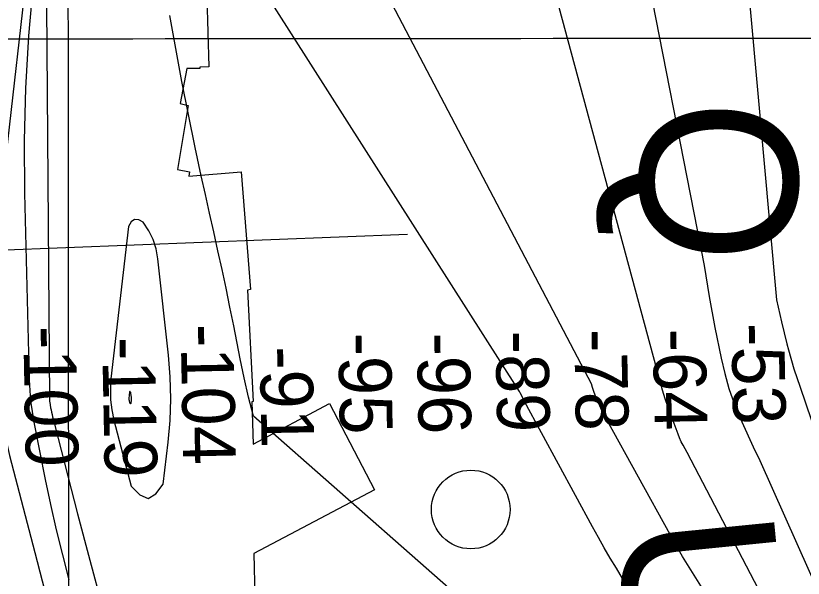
# Model space of a CAD drawing. Extents: x 3297772 to 3335630, y 634068 to 659439.
# Drawn here: x 3312324 to 3313325, y 653921 to 654637 of the extents above; entities that cross this region are included whole.
import ezdxf

# ---------------------------------------------------------------- set-up
doc = ezdxf.new("R2010")
doc.units = 0
for name, color, linetype in [('V-GRID-MAJR', 7, 'Continuous'), ('V-RIVR-EDGE', 7, 'Continuous'), ('V-RIVR-IDEN', 7, 'Continuous'), ('V-RIVR-MILE', 7, 'Continuous'), ('V-RIVR-RANG', 7, 'Continuous'), ('V-RRAP-RVMT', 7, 'Continuous'), ('V-TOPO-MAJR', 7, 'Continuous'), ('V-TOPO-MINR', 7, 'Continuous')]:
    doc.layers.add(name, color=color, linetype=linetype)

msp = doc.modelspace()

# ---------------------------------------------------------------- linework, layer by layer
at = {"layer": 'V-GRID-MAJR'}
for points in [[(3312404.529, 639457.245), (3312401.887, 642484.8470000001), (3312396.597, 648546.191), (3312391.307, 654607.559), (3312388.66, 657641.312)], [(3301871.984, 654599.909), (3307131.646, 654603.3520000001), (3312391.307, 654607.559), (3317650.968, 654612.532), (3322910.628, 654618.27), (3328170.287, 654624.772), (3333429.9450000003, 654632.04), (3333429.946, 654632.04)]]:
    msp.add_spline(points, degree=3, dxfattribs=at)
at = {"layer": 'V-RIVR-EDGE'}
msp.add_spline([(3312883.8338064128, 657641.8161447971), (3312877.430811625, 657629.1357036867), (3312871.368354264, 657628.7177355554), (3312863.1143515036, 657617.4812153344), (3312850.094618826, 657604.957602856), (3312831.4314674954, 657586.3865210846), (3312812.7800925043, 657572.5779575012), (3312803.2347151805, 657564.3753424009), (3312789.368340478, 657559.6470826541), (3312783.725992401, 657554.0325695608), (3312778.948486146, 657547.9829591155), (3312767.6466607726, 657529.8266337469), (3312766.743278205, 657514.6753079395), (3312759.3583995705, 657504.7355151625), (3312737.6495667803, 657480.1105406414), (3312721.156549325, 657463.6988869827), (3312710.729200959, 657449.0040700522), (3312699.4391519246, 657435.6102628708), (3312692.926609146, 657428.2660661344), (3312686.8427402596, 657419.1889740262), (3312681.620501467, 657408.3779159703), (3312674.6225442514, 657379.8199360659), (3312668.493711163, 657352.558683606), (3312668.043625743, 657345.6324550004), (3312665.876703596, 657344.771895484), (3312663.273613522, 657342.6135379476), (3312660.20544996, 657327.4675650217), (3312656.7203888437, 657318.8170056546), (3312656.2788680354, 657315.3544266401), (3312656.2724445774, 657312.756689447), (3312656.2542447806, 657305.3964340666), (3312649.2937577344, 657291.9919211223), (3312642.3322001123, 657278.1544519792), (3312629.293197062, 657257.8376279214), (3312613.6725154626, 657244.021570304), (3312607.1653255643, 657238.8421545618), (3312604.126067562, 657235.3859990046), (3312597.1516630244, 657216.3530554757), (3312589.7485845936, 657199.0530073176), (3312576.287331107, 657183.0668158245), (3312552.8466735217, 657158.4461236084), (3312535.9185587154, 657141.1696281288), (3312529.8421838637, 657135.1232294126), (3312518.532864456, 657113.9362106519), (3312495.0900657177, 657088.4496060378), (3312476.425843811, 657069.4455680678), (3312466.009201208, 657059.0803131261), (3312458.6275343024, 657050.4393889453), (3312456.42207141, 657033.9924062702), (3312453.3785311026, 657028.8044259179), (3312435.148335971, 657010.2322735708), (3312419.518019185, 656992.5196101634), (3312412.127787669, 656980.4150363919), (3312408.1883588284, 656963.1064236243), (3312401.639416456, 656941.041716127), (3312399.8636980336, 656923.2947942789), (3312398.9667389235, 656910.7412056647), (3312397.643247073, 656900.7864248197), (3312392.4220788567, 656890.4083229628), (3312371.993914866, 656858.419881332), (3312368.0801798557, 656851.5022173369), (3312358.9773939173, 656847.1951374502), (3312355.0690117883, 656842.4422544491), (3312348.1042424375, 656827.3059167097), (3312342.0235852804, 656819.5276931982), (3312329.8794001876, 656810.8985453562), (3312322.9317600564, 656802.6895067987), (3312315.5383168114, 656789.2860644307), (3312314.21803669, 656780.6301521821), (3312315.050761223, 656767.206368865), (3312319.355699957, 656757.2376705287), (3312322.3692641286, 656750.3028773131), (3312324.9573661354, 656746.3998480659), (3312326.243387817, 656741.2011619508), (3312321.9031200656, 656736.8823057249), (3312315.4012830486, 656733.8676709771), (3312309.3345433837, 656731.7178780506), (3312293.701014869, 656712.7063460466), (3312281.0906857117, 656690.6566266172), (3312277.156609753, 656675.5127948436), (3312275.391597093, 656662.0954349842), (3312281.8484699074, 656646.9259093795), (3312281.831340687, 656639.9986101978), (3312278.3398561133, 656628.750313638), (3312273.1176173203, 656617.9392555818), (3312258.7915220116, 656602.3881614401), (3312246.2004632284, 656588.13165359), (3312240.5645386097, 656585.1148776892), (3312233.1925068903, 656580.3705592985), (3312231.0105966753, 656573.4486129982), (3312216.1776754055, 656528.0246117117), (3312209.606250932, 656496.8678240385), (3312208.269912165, 656481.7175688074), (3312210.836602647, 656469.1554155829), (3312213.842672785, 656459.1899289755), (3312219.027441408, 656454.8475200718), (3312220.75177217, 656451.8125443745), (3312220.3038279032, 656445.7522281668), (3312215.5231099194, 656438.4037491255), (3312207.706345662, 656428.8979831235), (3312199.455554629, 656418.9603314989), (3312190.78572489, 656414.6521810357), (3312182.9721723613, 656406.4452836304), (3312174.2777193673, 656392.1791405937), (3312172.952086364, 656381.3584473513), (3312175.958156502, 656371.3929607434), (3312180.698192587, 656362.289104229), (3312182.828715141, 656348.4291529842), (3312180.2020723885, 656336.7457590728), (3312175.838251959, 656322.901866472), (3312165.832083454, 656303.4434607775), (3312151.0601850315, 656282.697962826), (3312142.3668026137, 656268.8647759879), (3312132.7968020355, 656250.704168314), (3312126.258565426, 656232.9690228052), (3312123.6126523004, 656213.4924173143), (3312124.376859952, 656172.3594372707), (3312121.3183315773, 656161.1100701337), (3312110.4216274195, 656131.6958130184), (3312106.9408486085, 656124.7770784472), (3312106.4939749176, 656119.1497184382), (3312106.482198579, 656114.3872002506), (3312107.7767848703, 656112.6521637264), (3312112.961553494, 656108.3097548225), (3312112.952988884, 656104.8461052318), (3312110.347757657, 656101.8218352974), (3312104.7118330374, 656098.805059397), (3312099.9493148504, 656098.8168357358), (3312095.177161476, 656094.9320062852), (3312090.8433171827, 656093.2108872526), (3312087.813694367, 656093.6513374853), (3312081.752307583, 656093.666325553), (3312077.84820776, 656090.6452673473), (3312073.4522700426, 656063.8126887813), (3312068.1647260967, 656026.5913025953), (3312055.9702239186, 655997.6132134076), (3312045.5246757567, 655975.5581410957), (3312040.292801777, 655960.8504772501), (3312035.4746136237, 655938.3485312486), (3312031.918894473, 655901.1228627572), (3312030.1324702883, 655879.0463789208), (3312024.8856082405, 655858.2773282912), (3312021.8302915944, 655848.3268297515), (3312021.8185152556, 655843.5643115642), (3312023.095972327, 655834.9019758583), (3312020.4661178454, 655821.9197133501), (3312016.978915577, 655812.4032415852), (3312015.203197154, 655794.6563197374), (3312007.338256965, 655765.6675247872), (3312000.7935968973, 655745.3346420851), (3311997.755409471, 655742.3114427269), (3311991.6908109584, 655741.0275621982), (3311986.484630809, 655736.710847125), (3311975.143194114, 655702.5351423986), (3311969.875991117, 655673.5399239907), (3311967.682304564, 655661.8554595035), (3311967.6202111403, 655636.7439999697), (3311969.6629464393, 655587.381640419), (3311970.066997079, 655575.6907524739), (3311970.056291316, 655571.3611904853), (3311972.2210723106, 655571.3558376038), (3311981.7461086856, 655571.3322849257), (3311985.2022642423, 655568.2930269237), (3311986.876277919, 655544.9091098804), (3311989.4526035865, 655536.2435624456), (3311993.3277978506, 655527.574803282), (3311994.1508871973, 655510.2544141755), (3311994.9354357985, 655477.3476019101), (3311993.584108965, 655456.1359598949), (3311993.5584151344, 655445.7450111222), (3311996.134740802, 655437.0794636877), (3311998.283463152, 655430.5797678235), (3311999.5523556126, 655418.4537825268), (3312002.1383164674, 655413.6848408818), (3312005.5923308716, 655409.7796704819), (3312006.8729996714, 655402.4162033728), (3312010.7182178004, 655381.6246706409), (3312015.8312578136, 655348.274196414), (3312020.081597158, 655316.224731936), (3312020.8843455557, 655290.678175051), (3312024.337289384, 655286.3400484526), (3312024.3287247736, 655282.8763988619), (3312021.7202818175, 655278.5532603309), (3312020.8276050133, 655267.731496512), (3312020.355037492, 655251.7131877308), (3312023.746958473, 655222.6965577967), (3312024.121032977, 655198.8828962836), (3312027.0917740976, 655174.6298551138), (3312027.9170045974, 655158.1753784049), (3312027.89345192, 655148.6503420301), (3312033.053597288, 655134.3499405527), (3312042.513328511, 655107.9160597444), (3312048.9573544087, 655087.5510597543), (3312050.659203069, 655075.4240038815), (3312051.930236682, 655064.1639309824), (3312054.082170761, 655058.9631037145), (3312054.9341656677, 655053.332531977), (3312054.4787273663, 655044.2415223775), (3312054.4423277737, 655029.5210116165), (3312054.4337631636, 655026.0573620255), (3312057.4644565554, 655026.0498679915), (3312058.7387018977, 655016.0886636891), (3312058.7226432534, 655009.5943207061), (3312057.8503073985, 655006.9987246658), (3312058.700161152, 655000.5022405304), (3312065.6156839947, 654995.7225931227), (3312069.0557809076, 654986.1889921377), (3312073.7765466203, 654969.2919240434), (3312075.0432979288, 654956.300026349), (3312078.4726890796, 654942.4368633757), (3312077.5768005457, 654930.3162309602), (3312077.5286246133, 654910.8332020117), (3312077.4686723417, 654886.5876548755), (3312076.5535134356, 654866.6738108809), (3312076.5085492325, 654848.4896505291), (3312076.0552520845, 654840.2645533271), (3312077.761383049, 654829.8693222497), (3312080.336638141, 654820.7708186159), (3312078.148304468, 654811.2511351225), (3312075.944982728, 654795.6700648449), (3312071.5833034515, 654782.6920846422), (3312065.5090697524, 654777.5115983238), (3312055.0538864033, 654751.559920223), (3312052.4325965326, 654742.0413073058), (3312052.829153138, 654727.3197259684), (3312052.8077416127, 654718.6606019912), (3312051.919347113, 654709.570662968), (3312048.0098944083, 654704.3848237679), (3312044.106865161, 654701.7967217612), (3312043.6385799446, 654687.5102377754), (3312041.8767790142, 654675.3917465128), (3312043.593615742, 654669.3260774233), (3312047.462386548, 654658.0595810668), (3312051.33543966, 654648.5249095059), (3312056.939246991, 654638.5529994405), (3312058.2177746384, 654630.3236199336), (3312056.9082002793, 654625.9972696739), (3312053.868942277, 654622.5411141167), (3312055.5600851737, 654606.0844962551), (3312057.2480163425, 654588.3290097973), (3312055.8977600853, 654567.5503239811), (3312049.3520294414, 654546.7844850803), (3312038.4628193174, 654520.400921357), (3312032.3618212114, 654504.396530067), (3312028.848925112, 654484.48910953), (3312027.522221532, 654473.2354600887), (3312030.8970132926, 654437.2915309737), (3312033.3909045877, 654395.2883562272), (3312033.7874611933, 654380.5667748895), (3312031.622680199, 654380.5721277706), (3312029.452546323, 654378.4126996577), (3312029.404370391, 654358.9296707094), (3312028.498846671, 654342.9124325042), (3312025.451024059, 654335.9926273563), (3312021.0979093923, 654326.4782967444), (3312020.217008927, 654320.419051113), (3312017.1552688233, 654307.8708153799), (3312011.9426652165, 654300.9563631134), (3312002.828102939, 654291.8867650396), (3311994.1411439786, 654280.6513153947), (3311985.0148053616, 654266.819199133), (3311975.011848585, 654248.6596620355), (3311965.0121035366, 654231.7989935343), (3311959.338708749, 654213.6287506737), (3311951.921712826, 654190.7002719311), (3311944.932320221, 654165.605941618), (3311941.4172829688, 654144.8326086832), (3311939.6447762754, 654128.3845554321), (3311938.3127198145, 654114.9661249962), (3311937.424325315, 654105.876185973), (3311937.386855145, 654090.722719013), (3311937.790905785, 654079.0318310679), (3311943.826598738, 654068.6258942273), (3311951.5876930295, 654055.6179378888), (3311959.7624731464, 654034.8156993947), (3311962.7653315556, 654023.5513441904), (3311962.7449906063, 654015.3251764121), (3311964.900136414, 654011.4232177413), (3311970.961523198, 654011.4082296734), (3311980.4822772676, 654009.6528521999), (3311992.5847098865, 654001.396708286), (3311999.4788212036, 653987.9579369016), (3312004.6282608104, 653969.3279734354), (3312011.948904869, 653953.2903942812), (3312017.9589039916, 653932.4935086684), (3312020.079791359, 653914.7369516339), (3312021.7612990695, 653894.3837279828), (3312019.5569067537, 653878.3697015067), (3312014.292915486, 653850.6733516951), (3312012.0842408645, 653832.9275004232), (3312009.9055423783, 653827.3044227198), (3312003.7916973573, 653806.1045570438), (3312002.0266846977, 653792.6871971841), (3312001.9817204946, 653774.5030368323), (3312001.9720853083, 653770.6064310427), (3312001.914274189, 653747.2267963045), (3312003.16603743, 653728.1735118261), (3312002.7116697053, 653719.5154584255), (3312004.849686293, 653708.6862005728), (3312015.621133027, 653687.444582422), (3312023.819465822, 653676.1673803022), (3312027.704295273, 653671.3952269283), (3312028.560572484, 653667.496479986), (3312028.98282292, 653663.1658474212), (3312031.1326158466, 653657.0991077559), (3312034.5844890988, 653652.3280249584), (3312037.1693793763, 653647.1261271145), (3312036.716082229, 653638.9010299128), (3312035.3829551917, 653625.0496432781), (3312037.0965801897, 653617.6851055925), (3312040.9771273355, 653611.1811274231), (3312040.967492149, 653607.2845216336), (3312039.223891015, 653602.5262857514), (3312043.5481001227, 653600.3507989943), (3312043.536323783, 653595.5882808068), (3312041.347990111, 653586.0685973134), (3312040.46280734, 653578.2775268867), (3312040.4403252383, 653569.1854467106), (3312044.2994608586, 653554.0223445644), (3312050.756333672, 653538.8528189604), (3312058.5067222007, 653521.5153006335), (3312065.4040452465, 653509.375397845), (3312069.2385576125, 653484.254303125), (3312070.480685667, 653461.3044128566), (3312067.00418916, 653456.1175030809), (3312066.991342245, 653450.9220286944), (3312074.762071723, 653441.8106781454), (3312079.9564755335, 653441.3648750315), (3312080.378725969, 653437.0342424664), (3312084.666535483, 653420.1382449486), (3312091.1201965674, 653403.669850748), (3312098.4386994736, 653386.7663591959), (3312109.6495258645, 653368.1214076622), (3312121.7423232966, 653355.968657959), (3312125.622870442, 653349.4646797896), (3312128.195984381, 653339.5002637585), (3312130.352200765, 653336.031261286), (3312138.1422006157, 653334.7131223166), (3312144.182175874, 653326.0390102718), (3312155.8280996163, 653308.2589005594), (3312169.632380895, 653287.875700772), (3312173.499010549, 653275.7432920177), (3312176.9519543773, 653271.4051654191), (3312179.983718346, 653271.830627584), (3312182.5803849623, 653271.3912479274), (3312186.459861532, 653264.4543135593), (3312198.9791917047, 653249.7027560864), (3312207.6169041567, 653241.0222205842), (3312220.1180345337, 653218.9104077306), (3312235.208337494, 653193.3285218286), (3312245.101024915, 653166.8935704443), (3312251.5471919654, 653147.3944828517), (3312254.9808654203, 653135.2631446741), (3312261.8931765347, 653129.1846286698), (3312265.7844294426, 653127.0102124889), (3312270.0893681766, 653117.0415141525), (3312278.68639873, 653091.9086430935), (3312283.818709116, 653066.351380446), (3312289.8083672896, 653037.3283270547), (3312290.6335977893, 653020.8738503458), (3312298.8276482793, 653007.864823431), (3312313.061674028, 652986.1816844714), (3312331.195517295, 652965.7877789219), (3312349.324007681, 652943.2290923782), (3312366.578021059, 652917.2088973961), (3312380.370525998, 652892.0631794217), (3312391.134478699, 652867.7908678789), (3312399.285706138, 652837.4635930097), (3312404.4212282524, 652813.2051989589), (3312413.8638302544, 652779.8440189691), (3312426.2621853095, 652716.1684110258), (3312433.5314417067, 652679.3489343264), (3312435.210808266, 652658.1297982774), (3312432.583094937, 652646.0134481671), (3312429.9639462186, 652637.3607476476), (3312427.7809654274, 652630.0058451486), (3312427.7595539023, 652621.3467211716), (3312435.496024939, 652598.3807722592), (3312438.912569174, 652579.3221348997), (3312438.443213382, 652564.6026947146), (3312439.243820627, 652538.1902254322), (3312442.226338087, 652518.6997024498), (3312447.3843423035, 652503.5333885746), (3312468.058111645, 652459.7534248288), (3312483.548182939, 652420.7488261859), (3312498.1712712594, 652381.313412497), (3312505.925942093, 652365.7077189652), (3312511.0989343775, 652356.6027918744), (3312510.64563723, 652348.3776946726), (3312513.664554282, 652343.6076824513), (3312517.1207098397, 652340.5684244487), (3312519.704529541, 652334.9335704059), (3312520.121427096, 652328.4381568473), (3312520.5426069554, 652323.6745680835), (3312524.8603926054, 652318.9013441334), (3312527.422800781, 652304.6073661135), (3312533.478834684, 652302.4275970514), (3312534.7734209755, 652300.6925605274), (3312534.759503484, 652295.0641299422), (3312533.4552820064, 652292.9025606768), (3312539.492045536, 652282.9295800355), (3312543.359745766, 652271.2301274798), (3312557.172591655, 652254.3105772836), (3312567.5282114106, 652239.9973288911), (3312583.9473591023, 652226.5350048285), (3312597.762346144, 652210.4813670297), (3312621.9308117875, 652179.2485684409), (3312627.1038040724, 652170.1436413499), (3312635.3160543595, 652164.4948698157), (3312643.0899955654, 652156.6823878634), (3312650.425627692, 652146.7061954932), (3312660.7705416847, 652128.0633851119), (3312679.291306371, 652089.0512924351), (3312693.928312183, 652055.2443093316), (3312706.413383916, 652026.638153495), (3312729.269063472, 651989.7801360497), (3312750.4057651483, 651958.1218752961), (3312768.0970170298, 651933.8324345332), (3312782.771493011, 651915.1789183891), (3312793.569704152, 651904.7612052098), (3312806.081540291, 651886.978954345), (3312821.1814784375, 651865.2936742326), (3312842.771477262, 651841.8605106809), (3312858.7512452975, 651825.8015200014), (3312876.907570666, 651814.4996946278), (3312895.055331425, 651799.7342196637), (3312904.1356352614, 651794.9492193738), (3312909.313980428, 651788.009073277), (3312919.2270087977, 651769.8002896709), (3312923.535159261, 651761.1304599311), (3312925.694587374, 651758.9603260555), (3312932.620815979, 651758.5102406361), (3312939.9703655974, 651754.162478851), (3312941.2628107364, 651751.5615299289), (3312945.9899999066, 651737.262199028), (3312947.2685275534, 651729.0328195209), (3312950.2863740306, 651723.8298511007), (3312963.6662637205, 651706.9113714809), (3312981.788330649, 651681.7549477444)], degree=3, dxfattribs=at)
at = {"layer": 'V-RIVR-MILE'}
msp.add_circle((3312902.798, 654008.907), 50.00000000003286, dxfattribs=at)
at = {"layer": 'V-RIVR-RANG'}
msp.add_line((3311485.4464, 654307.2759000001), (3312822.4463000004, 654358.9998), dxfattribs=at)
at = {"layer": 'V-RRAP-RVMT'}
for p, q in [((3312567.064000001, 654669.8959999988), (3312569.913000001, 654571.851999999)), ((3312542.034491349, 654569.6102848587), (3312533.454000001, 654525.2089999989)), ((3312558.455000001, 654569.540999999), (3312542.034491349, 654569.6102848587)), ((3312558.459794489, 654571.3264306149), (3312558.455000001, 654569.540999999)), ((3312569.913000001, 654571.851999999), (3312558.459794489, 654571.3264306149)), ((3312543.719000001, 654522.684999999), (3312529.986000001, 654441.3259999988)), ((3312533.454000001, 654525.2089999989), (3312543.719000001, 654522.684999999)), ((3312529.986000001, 654441.3259999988), (3312545.192000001, 654438.4349999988)), ((3312544.4342135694, 654432.6726293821), (3312610.804000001, 654438.5039999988)), ((3312545.192000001, 654438.434999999), (3312544.4342135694, 654432.6726293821)), ((3312610.804000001, 654438.503999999), (3312623.014000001, 654288.6149999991)), ((3312623.0140000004, 654288.6149999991), (3312619.2320000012, 654287.9579999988)), ((3312619.2320000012, 654287.9579999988), (3312626.185000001, 654146.054999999)), ((3312626.185000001, 654146.054999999), (3312624.341000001, 654145.9069999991)), ((3312624.341000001, 654145.9069999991), (3312626.043983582, 654092.0754640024)), ((3312626.0439835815, 654092.0754640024), (3312723.172000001, 654143.6259999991)), ((3312723.172000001, 654143.6259999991), (3312780.614000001, 654033.8609999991)), ((3312780.614000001, 654033.8609999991), (3312627.194778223, 653952.9510444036)), ((3312627.194778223, 653952.9510444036), (3312628.901000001, 653864.3139999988))]:
    msp.add_line(p, q, dxfattribs=at)
at = {"layer": 'V-TOPO-MAJR'}
for points in [[(3313016.016348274, 655568.1857628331), (3313251.1667061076, 654740.4565404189), (3313250.2794772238, 654730.3889717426), (3313291.403394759, 654275.6936619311), (3313297.595363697, 654247.509255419), (3313304.453891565, 654219.4589866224), (3313306.4453590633, 654211.8963412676), (3313313.5304717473, 654187.999471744), (3313321.568508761, 654164.461039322), (3313558.7165952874, 653466.9218305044)], [(3312363.3298816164, 654706.2788369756), (3312367.385331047, 654148.9781781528), (3312367.576436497, 654146.141179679), (3312367.709129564, 654145.2014284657), (3312368.843796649, 654138.335246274), (3312369.361781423, 654135.4663553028), (3312369.9361462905, 654132.6096738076), (3312370.595081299, 654129.7713065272), (3312371.3103964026, 654126.9451487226), (3312372.0631191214, 654124.126862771), (3312372.809223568, 654121.3068382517), (3312373.5454006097, 654118.4842058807), (3312374.2749593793, 654115.6598349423), (3312403.0531033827, 654003.4348158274), (3312418.510683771, 653944.5920243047), (3312434.426669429, 653885.8763828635)], [(3313175.259807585, 653644.2956953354), (3312626.499118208, 654127.448453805), (3312620.2297242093, 654151.7224692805), (3312614.652255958, 654176.1647477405), (3312609.5360715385, 654200.7192015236), (3312601.4696047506, 654242.3890776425), (3312596.714243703, 654266.3448250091), (3312591.8077272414, 654290.2688244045), (3312586.6744776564, 654314.1452018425), (3312581.390072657, 654337.9898313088), (3312576.0313260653, 654361.8192694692), (3312570.7246429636, 654385.6602068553), (3312565.4960551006, 654409.5183930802), (3312560.319530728, 654433.3880785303), (3312552.6046620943, 654469.2457707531), (3312543.8865535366, 654511.1061484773), (3312535.537365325, 654553.0374597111), (3312527.741557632, 654595.0751712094), (3312520.314670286, 654637.183816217)]]:
    msp.add_lwpolyline(points, dxfattribs=at)
at = {"layer": 'V-TOPO-MINR'}
for points in [[(3313484.4564875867, 653493.6081023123), (3313178.0271456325, 654081.5474662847), (3313175.3308485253, 654086.0029131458), (3313172.7723582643, 654090.5249569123), (3313170.392497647, 654095.1328645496), (3313168.2805814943, 654099.8695679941), (3313166.347294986, 654104.6921353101), (3313153.8699141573, 654138.6035666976), (3313150.092916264, 654149.6533086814), (3313146.6628152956, 654160.8010468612), (3312992.436533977, 654732.5119582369), (3312990.5103440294, 654739.7618706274), (3312988.677282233, 654747.0343097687), (3312986.9839126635, 654754.3405390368), (3312985.3836712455, 654761.6692950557), (3312982.8070817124, 654774.0370141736), (3312981.317048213, 654778.5104095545), (3312816.2857676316, 655902.3673072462)], [(3312934.7018653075, 655633.0551327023), (3313086.0216652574, 654799.5747206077), (3313086.3635960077, 654796.8111173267), (3313086.766821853, 654794.0575406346), (3313087.2619903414, 654791.319003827), (3313087.8184539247, 654788.5904936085), (3313088.578617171, 654785.9400933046), (3313089.5418271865, 654783.3806085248), (3313090.8096073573, 654780.9574970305), (3313092.280434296, 654778.6253010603), (3313107.072950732, 654758.080965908), (3313115.7877144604, 654745.358866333), (3313199.5524044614, 654319.386978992), (3313205.9811108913, 654279.9068473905), (3313213.201319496, 654240.5434393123), (3313220.958058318, 654201.560923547), (3313225.551837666, 654181.9868415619), (3313231.012379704, 654162.6902276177), (3313237.773065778, 654143.8098157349), (3313245.4005145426, 654125.2068718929), (3313263.9406420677, 654084.0456474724), (3313267.050335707, 654077.4924234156), (3313270.329262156, 654071.029322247), (3313533.1510021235, 653480.9299044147)], [(3312596.4996841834, 655492.8633645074), (3312578.819247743, 655459.3480927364), (3312563.95819465, 655424.1004639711), (3312359.338899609, 654832.6110266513), (3312356.1255589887, 654822.2294183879), (3312353.374891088, 654811.7425545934), (3312351.318232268, 654801.0978075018), (3312349.7242461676, 654790.3478048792), (3312301.26227988, 654368.2907822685), (3312297.8842150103, 654331.3336840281), (3312295.6495179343, 654294.3340648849), (3312295.12987255, 654257.2706643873), (3312295.753594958, 654220.1647429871), (3312295.903450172, 654216.4183462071), (3312298.440796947, 654181.3204665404), (3312302.466209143, 654146.4429946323), (3312308.7237194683, 654111.8961343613), (3312316.4692952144, 654077.5696818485), (3312348.5153197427, 653954.1886613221), (3312364.34529081, 653893.5976330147)], [(3312503.6327548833, 655207.5261914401), (3312491.7248127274, 655183.6000499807), (3312481.529570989, 655158.699811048), (3312365.423768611, 654823.0744518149), (3312363.5586066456, 654817.030556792), (3312361.969718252, 654810.9246179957), (3312360.7952402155, 654804.7256135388), (3312359.897035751, 654798.4645653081), (3312346.745381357, 654678.0237850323), (3312340.826615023, 654611.4390379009), (3312336.6956574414, 654544.7795231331), (3312335.24641299, 654478.0078569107), (3312335.584977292, 654411.1614230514), (3312341.5638469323, 654173.6924190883), (3312342.2513855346, 654160.2057887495), (3312343.3987719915, 654146.7703802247), (3312345.2359302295, 654133.4118044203), (3312347.532936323, 654120.1044504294), (3312362.0473626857, 654047.2653056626), (3312368.792361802, 654015.0941646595), (3312375.9629111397, 653983.0226350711), (3312383.7717858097, 653951.1005226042), (3312392.0062107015, 653919.2780215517)], [(3313095.8591901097, 653921.1667419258), (3313087.936863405, 653934.1114182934), (3313080.1522707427, 653947.1371027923), (3313072.4980428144, 653960.2376612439), (3313065.0393619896, 653973.4505306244), (3313057.7110459, 653986.7382739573), (3312971.1803234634, 654146.4313630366), (3312970.2694378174, 654148.09876233), (3312969.3605325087, 654149.7670563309), (3312967.1575711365, 654154.0961074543), (3312965.495156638, 654157.4482040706), (3312964.6852495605, 654159.134606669), (3312566.8670884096, 654783.7995651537)], [(3313197.2045546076, 653908.618898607), (3313188.688638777, 653922.1042463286), (3313180.2832496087, 653935.6545100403), (3313172.0423500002, 653949.3020910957), (3313164.048184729, 653963.0956481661), (3313156.218509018, 653976.9865225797), (3313075.7625015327, 654122.7754533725), (3313073.6969585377, 654126.5231207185), (3313072.6658244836, 654128.39785571), (3313070.635489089, 654132.1629310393), (3313069.674957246, 654134.0719334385), (3313067.911846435, 654137.966389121), (3313062.973523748, 654149.6642910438), (3313061.08113205, 654154.3903994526), (3313059.3076891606, 654159.1582520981), (3313057.712669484, 654163.9887210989), (3313056.2365986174, 654168.860934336), (3312740.570525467, 654770.7630329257)], [(3312499.0932705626, 654352.217588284), (3312493.4878029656, 654363.416921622), (3312486.6131612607, 654374.1062986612), (3312480.705029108, 654377.2323850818), (3312475.49564614, 654377.831741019), (3312471.33438695, 654374.6410012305), (3312467.8718769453, 654368.9235309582), (3312445.5303190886, 654175.0349706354), (3312444.7480368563, 654161.7584628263), (3312444.9423778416, 654148.5507551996), (3312446.601653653, 654135.446247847), (3312449.237552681, 654122.4105406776), (3312471.158997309, 654038.4478255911), (3312482.126010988, 654027.354401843), (3312492.6344749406, 654022.9955587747), (3312502.4551143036, 654028.7385867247), (3312511.817203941, 654041.2161953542), (3312518.2270925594, 654094.6374446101), (3312520.576488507, 654122.2267835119), (3312521.659252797, 654149.8222164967), (3312520.842069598, 654177.4267906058), (3312518.7582547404, 654205.0374587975), (3312505.2275093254, 654327.7790964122), (3312502.794976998, 654340.2533204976), (3312499.0932705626, 654352.217588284)], [(3312470.600952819, 654157.7864023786), (3312470.05203118, 654158.7491400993), (3312469.79214105, 654158.8866300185), (3312469.562992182, 654158.9129798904), (3312469.379955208, 654158.7726196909), (3312469.227659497, 654158.5211194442), (3312468.2450878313, 654149.9919812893), (3312468.2192540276, 654148.8272804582), (3312469.372238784, 654143.9850209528), (3312469.8543928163, 654143.4973410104), (3312470.3163666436, 654143.3057386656), (3312470.7480701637, 654143.5582527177), (3312471.159593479, 654144.1068443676), (3312471.5444682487, 654147.6702327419), (3312471.464839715, 654151.3101412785), (3312470.870602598, 654156.7114754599), (3312470.600952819, 654157.7864023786)]]:
    msp.add_lwpolyline(points, dxfattribs=at)

# ---------------------------------------------------------------- texts
at = {"layer": 'V-RIVR-IDEN'}
for s, height, rotation, p in [('Q', 199.99959800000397, 269.07873474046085, (3313119.574177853, 654531.8659852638)), ('U', 199.99959800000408, 275.68508458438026, (3313087.3931664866, 653993.3474254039))]:
    msp.add_text(s, height=height, rotation=rotation, dxfattribs=at).set_placement(p)
at = {"layer": 'V-RIVR-RANG'}
for s, p in [('-100', (3312333.917238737, 654241.9196687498)), ('-104', (3312533.9081151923, 654244.3277571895)), ('-53', (3313234.0170988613, 654245.633913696)), ('-95', (3312734.1651664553, 654233.2857232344)), ('-96', (3312834.1814811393, 654233.4343558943)), ('-89', (3312934.150823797, 654235.9565395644)), ('-78', (3313034.130604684, 654237.9522674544)), ('-64', (3313134.1417002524, 654238.3646280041)), ('-119', (3312434.2153855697, 654227.8269953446)), ('-91', (3312634.488094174, 654215.9937777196))]:
    msp.add_text(s, height=67.00000000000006, rotation=271.1337222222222, dxfattribs=at).set_placement(p)

doc.saveas('drawing.dxf')
